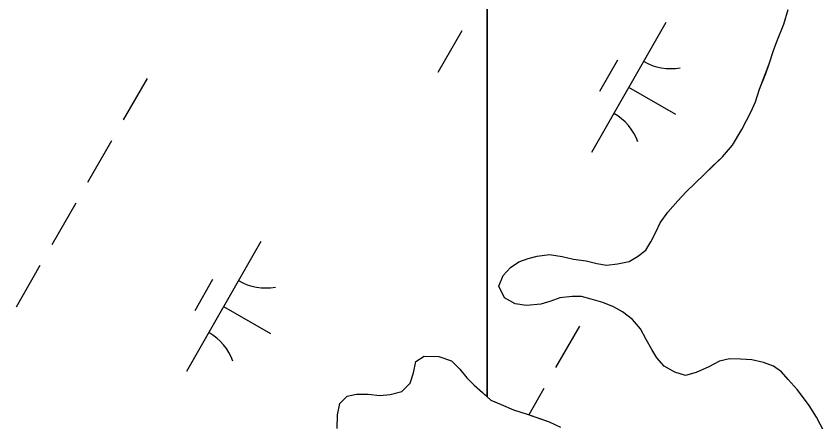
# Model space of a CAD drawing. Extents: x 3930721 to 3950824, y 220441 to 242861.
# Drawn here: x 3943280.5 to 3943550.1, y 233045.7 to 233181.1 of the extents above; entities that cross this region are included whole.
import ezdxf

# ---------------------------------------------------------------- set-up
doc = ezdxf.new("R2010")
doc.units = 0
doc.layers.add('V-TOPO-SHOR', color=7, linetype='Continuous')
doc.layers.add('V-WETL-SWMP', color=7, linetype='Continuous')

msp = doc.modelspace()

# ---------------------------------------------------------------- linework, layer by layer
at = {"layer": 'V-TOPO-SHOR'}
for points in [[(3943507.28, 233125.49), (3943510.08, 233128.22), (3943512.88, 233130.95), (3943516.24, 233134.22), (3943519.61, 233138.04), (3943522.71, 233143.26), (3943525.84, 233149.3), (3943527.26, 233152.59), (3943528.7, 233156.72), (3943530.71, 233161.95), (3943531.85, 233165.25), (3943533.29, 233169.65), (3943534.44, 233172.68), (3943536.73, 233178.45), (3943538.18, 233183.41)], [(3943550.13, 233042.55), (3943547.71, 233047.28), (3943545.27, 233051.18), (3943543.37, 233053.7), (3943541.19, 233056.49), (3943538.2, 233059.85), (3943536.02, 233062.36), (3943533.28, 233064.33), (3943529.98, 233065.48), (3943526.12, 233066.36), (3943522.25, 233066.69), (3943518.66, 233066.74), (3943515.33, 233065.95), (3943511.71, 233064.07), (3943507.54, 233062.19), (3943503.94, 233061.13), (3943500.36, 233062.28), (3943496.79, 233064.26), (3943494.34, 233067.06), (3943492.72, 233069.85), (3943490.83, 233073.19), (3943488.94, 233076.81), (3943486.22, 233079.88), (3943482.93, 233082.42), (3943479.91, 233084.11), (3943476.34, 233085.54), (3943472.48, 233086.7), (3943469.18, 233087.57), (3943466.14, 233087.61), (3943461.99, 233087.12), (3943458.93, 233086.05), (3943455.6, 233084.99), (3943450.89, 233084.5), (3943447.03, 233085.1), (3943443.47, 233087.08), (3943441.58, 233090.98), (3943443.01, 233094.55), (3943445.53, 233097.28), (3943448.33, 233099.18), (3943451.38, 233100.25), (3943454.43, 233101.04), (3943458.58, 233101.54), (3943462.72, 233100.93), (3943466.58, 233100.05), (3943470.72, 233099.44), (3943474.3, 233098.56), (3943477.61, 233097.97), (3943481.21, 233098.47), (3943485.09, 233099.25), (3943487.88, 233100.87), (3943490.67, 233103.05), (3943492.37, 233105.79), (3943494.07, 233109.08), (3943495.49, 233112.1), (3943498.02, 233115.66), (3943501.39, 233119.49), (3943504.2, 233122.49), (3943507.28, 233125.49)], [(3943387.69, 233043.5), (3943387.75, 233048.05), (3943388.5, 233051.89), (3943390.98, 233054.3), (3943394.14, 233054.96), (3943397.99, 233054.91), (3943401.83, 233054.51), (3943405.33, 233054.82), (3943409.2, 233055.81), (3943412.03, 233058.58), (3943413.12, 233062.06), (3943413.87, 233065.9), (3943416.7, 233067.61), (3943421.59, 233067.54), (3943425.77, 233066.09), (3943428.54, 233063.26), (3943430.95, 233060.42), (3943433.36, 233057.94), (3943436.13, 233055.46), (3943438.9, 233052.97), (3943442.37, 233051.53), (3943446.55, 233049.72), (3943451.08, 233048.26), (3943455.26, 233046.8), (3943458.39, 233045.72), (3943462.21, 233043.92)]]:
    msp.add_lwpolyline(points, dxfattribs=at)
at = {"layer": 'V-WETL-SWMP'}
for p, q in [((3943437.7, 233385.29), (3943437.7, 233054.05)), ((3943536.73, 233178.45), (3943538.18, 233183.41)), ((3943497.36, 233179.07), (3943472.51, 233135.68)), ((3943534.44, 233172.68), (3943536.73, 233178.45)), ((3943429.23, 233176.26), (3943421.28, 233162.38)), ((3943533.29, 233169.65), (3943534.44, 233172.68)), ((3943531.85, 233165.25), (3943533.29, 233169.65)), ((3943481.22, 233166.42), (3943475.25, 233156.01)), ((3943530.7, 233161.95), (3943531.85, 233165.25)), ((3943528.7, 233156.72), (3943530.7, 233161.95)), ((3943324.19, 233160.36), (3943316.24, 233146.48)), ((3943484.93, 233157.38), (3943500.55, 233148.43)), ((3943527.26, 233152.59), (3943528.7, 233156.72)), ((3943525.84, 233149.3), (3943527.26, 233152.59)), ((3943522.72, 233143.25), (3943525.84, 233149.3)), ((3943519.61, 233138.04), (3943522.72, 233143.25)), ((3943312.26, 233139.53), (3943304.31, 233125.65)), ((3943516.24, 233134.22), (3943519.61, 233138.04)), ((3943504.2, 233122.49), (3943516.24, 233134.22)), ((3943501.39, 233119.49), (3943504.2, 233122.49)), ((3943300.34, 233118.71), (3943292.38, 233104.82)), ((3943498.02, 233115.66), (3943501.39, 233119.49)), ((3943495.49, 233112.1), (3943498.02, 233115.66)), ((3943494.07, 233109.08), (3943495.49, 233112.1)), ((3943492.37, 233105.79), (3943494.07, 233109.08)), ((3943362.16, 233105.86), (3943337.31, 233062.47)), ((3943490.67, 233103.05), (3943492.37, 233105.79)), ((3943487.88, 233100.87), (3943490.67, 233103.05)), ((3943448.33, 233099.18), (3943451.38, 233100.25)), ((3943451.38, 233100.25), (3943454.43, 233101.04)), ((3943454.43, 233101.04), (3943458.58, 233101.53)), ((3943458.58, 233101.53), (3943462.72, 233100.93)), ((3943462.72, 233100.93), (3943466.58, 233100.05)), ((3943466.58, 233100.05), (3943470.72, 233099.44)), ((3943485.09, 233099.25), (3943487.88, 233100.87)), ((3943288.41, 233097.88), (3943280.46, 233084)), ((3943443.01, 233094.55), (3943445.54, 233097.28)), ((3943445.54, 233097.28), (3943448.33, 233099.18)), ((3943470.72, 233099.44), (3943474.3, 233098.56)), ((3943474.3, 233098.56), (3943477.61, 233097.97)), ((3943477.61, 233097.97), (3943481.21, 233098.47)), ((3943481.21, 233098.47), (3943485.09, 233099.25)), ((3943441.58, 233090.98), (3943443.01, 233094.55)), ((3943346.02, 233093.21), (3943340.06, 233082.79)), ((3943443.46, 233087.08), (3943441.58, 233090.98)), ((3943447.03, 233085.1), (3943443.46, 233087.08)), ((3943461.99, 233087.11), (3943458.93, 233086.05)), ((3943466.14, 233087.61), (3943461.99, 233087.11)), ((3943469.18, 233087.57), (3943466.14, 233087.61)), ((3943472.48, 233086.7), (3943469.18, 233087.57)), ((3943476.34, 233085.54), (3943472.48, 233086.7)), ((3943349.74, 233084.17), (3943365.36, 233075.22)), ((3943450.89, 233084.5), (3943447.03, 233085.1)), ((3943455.6, 233084.99), (3943450.89, 233084.5)), ((3943458.93, 233086.05), (3943455.6, 233084.99)), ((3943479.91, 233084.11), (3943476.34, 233085.54)), ((3943482.93, 233082.41), (3943479.91, 233084.11)), ((3943486.22, 233079.88), (3943482.93, 233082.41)), ((3943488.94, 233076.81), (3943486.22, 233079.88)), ((3943468.53, 233077.69), (3943460.58, 233063.81)), ((3943490.83, 233073.19), (3943488.94, 233076.81)), ((3943492.72, 233069.85), (3943490.83, 233073.19)), ((3943494.34, 233067.06), (3943492.72, 233069.85)), ((3943496.79, 233064.26), (3943494.34, 233067.06)), ((3943515.33, 233065.95), (3943511.71, 233064.07)), ((3943518.66, 233066.74), (3943515.33, 233065.95)), ((3943522.25, 233066.69), (3943518.66, 233066.74)), ((3943526.12, 233066.36), (3943522.25, 233066.69)), ((3943529.98, 233065.48), (3943526.12, 233066.36)), ((3943533.28, 233064.33), (3943529.98, 233065.48)), ((3943500.36, 233062.28), (3943496.79, 233064.26)), ((3943503.94, 233061.13), (3943500.36, 233062.28)), ((3943507.54, 233062.18), (3943503.94, 233061.13)), ((3943511.71, 233064.07), (3943507.54, 233062.18)), ((3943536.02, 233062.36), (3943533.28, 233064.33)), ((3943538.2, 233059.84), (3943536.02, 233062.36)), ((3943541.19, 233056.49), (3943538.2, 233059.84)), ((3943456.61, 233056.87), (3943451.58, 233048.09)), ((3943437.7, 233054.05), (3943438.89, 233052.97)), ((3943543.37, 233053.69), (3943541.19, 233056.49)), ((3943438.89, 233052.97), (3943442.37, 233051.52)), ((3943442.37, 233051.52), (3943446.55, 233049.72)), ((3943545.27, 233051.18), (3943543.37, 233053.69)), ((3943446.55, 233049.72), (3943451.08, 233048.26)), ((3943547.7, 233047.28), (3943545.27, 233051.18)), ((3943451.08, 233048.26), (3943458.39, 233045.71)), ((3943550.13, 233042.55), (3943547.7, 233047.28))]:
    msp.add_line(p, q, dxfattribs=at)
for points in [[(3943425.77, 233066.09), (3943428.54, 233063.25), (3943430.95, 233060.42), (3943433.36, 233057.94), (3943437.7, 233054.05), (3943437.7, 233385.29)], [(3943387.69, 233043.5), (3943387.75, 233048.05), (3943388.5, 233051.89), (3943390.98, 233054.31), (3943394.14, 233054.96), (3943397.99, 233054.91), (3943401.83, 233054.51), (3943405.33, 233054.82), (3943409.19, 233055.81), (3943412.03, 233058.58), (3943413.12, 233062.06), (3943413.88, 233065.9), (3943416.7, 233067.61), (3943421.59, 233067.54), (3943425.77, 233066.09)]]:
    msp.add_lwpolyline(points, dxfattribs=at)
for centre, start, end in [((3943498.86, 233181.23), 239.4279, 280.9715), ((3943471.41, 233133.29), 19.4279, 60.9715), ((3943363.67, 233108.02), 239.4279, 280.9715), ((3943336.22, 233060.08), 19.4279, 60.9715)]:
    msp.add_arc(centre, 17.62, start, end, dxfattribs=at)

doc.saveas('drawing.dxf')
